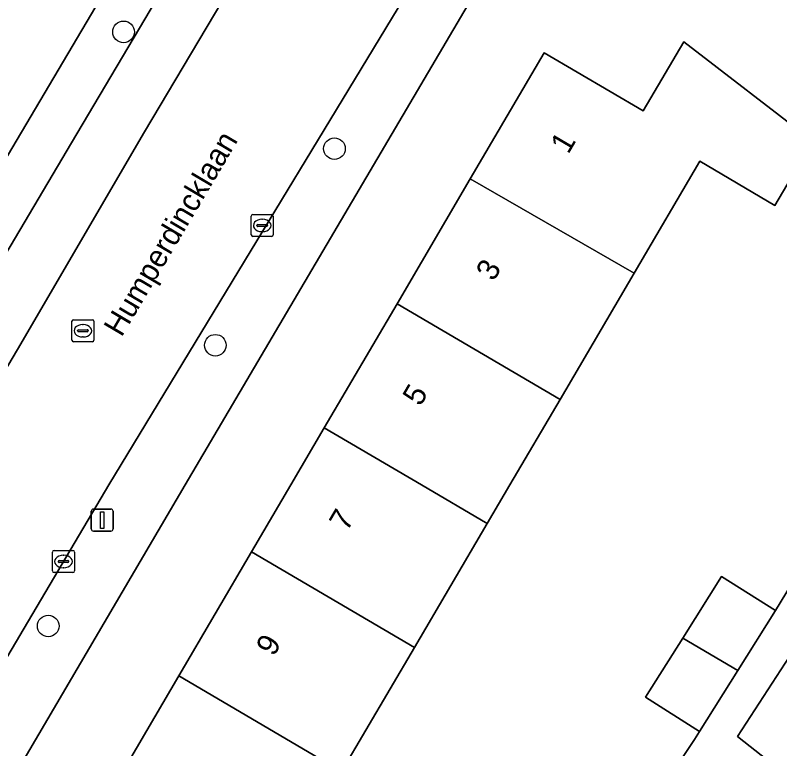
# Model space of a CAD drawing. Extents: x 159217 to 160349, y 381246 to 382172.
# Drawn here: x 160103.48 to 160138.1, y 381988.06 to 382021.26 of the extents above; entities that cross this region are included whole.
import ezdxf

# ---------------------------------------------------------------- set-up
doc = ezdxf.new("R2010")
doc.units = 0
for name, color, linetype in [('IMGEO_Boom', 7, 'Continuous'), ('IMGEO_Erf', 7, 'Continuous'), ('IMGEO_Kolk', 7, 'Continuous'), ('IMGEO_Lichtmast', 7, 'Continuous'), ('IMGEO_Openbare_ruimte_label', 7, 'Continuous'), ('IMGEO_Pand', 7, 'Continuous'), ('IMGEO_Pand_nummerreeks', 7, 'Continuous'), ('IMGEO_Parkeervlak_open', 7, 'Continuous'), ('IMGEO_Rijbaan_lokaal_open', 7, 'Continuous'), ('IMGEO_Rioolput', 7, 'Continuous'), ('IMGEO_Voetpad_open', 7, 'Continuous')]:
    doc.layers.add(name, color=color, linetype=linetype)

msp = doc.modelspace()

# ---------------------------------------------------------------- linework, layer by layer
at = {"layer": 'IMGEO_Boom'}
for centre in [(160108.382, 382020.508), (160117.931, 382015.223), (160112.536, 382006.321), (160104.969, 381993.612)]:
    msp.add_circle(centre, 0.489, dxfattribs=at)
at = {"layer": 'IMGEO_Erf'}
for points in [[(160086.967, 381988.057), (160094.343, 381999.973), (160096.737, 382004.094), (160099.115, 382008.137), (160109.853, 382026.297), (160112.25, 382030.329), (160120.44, 382044.226), (160110.372, 382053.519), (160109.131, 382054.649), (160080.339, 382081.401), (160080.036, 382081.682), (160078.985, 382082.653), (160077.343, 382084.17), (160063.301, 382097.262), (160055.435, 382088.686), (160053.206, 382086.345), (160037.081, 382068.942), (160033.976, 382065.592), (159923.424, 381946.282), (159883.094, 381902.756), (159886.177, 381893.973), (159887.833, 381889.831), (159941.192, 381854.075)], [(160135.459, 381995.859), (160137.912, 381994.317), (160140.717, 381998.927), (160140.962, 381999.311), (160140.583, 381999.559), (160138.586, 382000.866), (160139.517, 382002.28), (160140.314, 382003.49), (160140.816, 382004.253), (160138.582, 382005.534), (160142.466, 382010.454), (160146.885, 382006.965), (160150.798, 382011.919), (160146.492, 382015.319), (160130.774, 382027.732)], [(160126.924, 382026.759), (160111.174, 382000), (160100.451, 381981.781), (160118.948, 381967.225), (160122.82, 381972.146), (160120.49, 381973.98), (160118.16, 381975.813), (160122.273, 381981.04), (160122.583, 381980.796), (160124.283, 381983.444), (160126.436, 381982.056), (160128.915, 381980.458), (160134.234, 381988.47), (160134.467, 381988.841), (160132.014, 381990.384), (160133.701, 381993.064), (160135.459, 381995.859)]]:
    msp.add_lwpolyline(points, dxfattribs=at)
msp.add_lwpolyline([(160118.255, 381987.024), (160117.408, 381985.582), (160114.88, 381981.268), (160107.512, 381985.605), (160110.881, 381991.35), (160114.176, 381996.967), (160115.955, 382000), (160117.471, 382002.584), (160120.765, 382008.2), (160124.08, 382013.852), (160127.432, 382019.567), (160131.914, 382016.929), (160133.752, 382020.052), (160139.591, 382015.557), (160137.882, 382012.653), (160134.482, 382014.654), (160131.509, 382009.591), (160128.149, 382003.87), (160125.876, 382000), (160124.851, 381998.255), (160121.553, 381992.64)], close=True, dxfattribs=at)
at = {"layer": 'IMGEO_Kolk'}
for p, q in [((160114.16, 382011.321), (160114.16, 382012.173)), ((160114.235, 382012.247), (160115.087, 382012.247)), ((160115.161, 382012.173), (160115.161, 382011.321)), ((160114.419, 382011.741), (160114.419, 382011.753)), ((160114.462, 382011.79), (160114.86, 382011.79)), ((160114.648, 382012.027), (160114.673, 382012.027)), ((160114.903, 382011.753), (160114.903, 382011.741)), ((160114.857, 382011.704), (160114.459, 382011.704)), ((160114.671, 382011.467), (160114.646, 382011.467)), ((160115.087, 382011.247), (160114.235, 382011.247)), ((160105.161, 381996.106), (160105.161, 381996.958)), ((160105.236, 381997.032), (160106.088, 381997.032)), ((160106.162, 381996.958), (160106.162, 381996.106)), ((160105.42, 381996.526), (160105.42, 381996.538)), ((160105.463, 381996.575), (160105.861, 381996.575)), ((160105.649, 381996.812), (160105.674, 381996.812)), ((160105.904, 381996.538), (160105.904, 381996.526)), ((160105.858, 381996.489), (160105.46, 381996.489)), ((160105.672, 381996.252), (160105.647, 381996.252)), ((160106.088, 381996.032), (160105.236, 381996.032))]:
    msp.add_line(p, q, dxfattribs=at)
for points in [[(160114.16, 382011.321), (160114.16, 382012.173)], [(160114.235, 382012.247), (160115.087, 382012.247)], [(160115.161, 382012.173), (160115.161, 382011.321)], [(160115.087, 382011.247), (160114.235, 382011.247)], [(160105.161, 381996.106), (160105.161, 381996.958)], [(160105.236, 381997.032), (160106.088, 381997.032)], [(160106.162, 381996.958), (160106.162, 381996.106)], [(160106.088, 381996.032), (160105.236, 381996.032)]]:
    msp.add_lwpolyline(points, dxfattribs=at)
for centre, radius, start, end in [((160114.237, 382012.171), 0.0765, 91.552, 178.448), ((160114.237, 382012.171), 0.0765, 91.552, 178.448), ((160115.085, 382012.171), 0.0765, 1.552, 88.448), ((160115.085, 382012.171), 0.0765, 1.552, 88.448), ((160114.459, 382011.75), 0.0403, 85.8775, 175.7526), ((160114.864, 382011.752), 0.0386, 1.7309, 96.639), ((160114.456, 382011.74), 0.0366, 178.938, 274.7102), ((160114.86, 382011.747), 0.043, 264.8664, 352.4533), ((160114.237, 382011.323), 0.0765, 181.552, 268.448), ((160114.237, 382011.323), 0.0765, 181.552, 268.448), ((160115.085, 382011.323), 0.0765, 271.552, 358.448), ((160115.085, 382011.323), 0.0765, 271.552, 358.448), ((160105.238, 381996.956), 0.0765, 91.552, 178.448), ((160105.238, 381996.956), 0.0765, 91.552, 178.448), ((160106.086, 381996.956), 0.0765, 1.552, 88.448), ((160106.086, 381996.956), 0.0765, 1.552, 88.448), ((160105.46, 381996.535), 0.0403, 85.8775, 175.7526), ((160105.457, 381996.525), 0.0366, 178.938, 274.7102), ((160105.861, 381996.532), 0.043, 264.8664, 352.4533), ((160105.865, 381996.537), 0.0386, 1.7309, 96.639), ((160105.238, 381996.108), 0.0765, 181.552, 268.448), ((160105.238, 381996.108), 0.0765, 181.552, 268.448), ((160106.086, 381996.108), 0.0765, 271.552, 358.448), ((160106.086, 381996.108), 0.0765, 271.552, 358.448)]:
    msp.add_arc(centre, radius, start, end, dxfattribs=at)
for centre, major_axis, ratio, start_param, end_param in [((160114.647, 382011.747), (-0.387, 0.002), 0.722429, 4.712389, 7.853982), ((160114.672, 382011.747), (-0.39, 0.002), 0.717154, 1.570796, 4.712389), ((160105.648, 381996.532), (-0.387, 0.002), 0.722429, 4.712389, 7.853982), ((160105.673, 381996.532), (-0.39, 0.002), 0.717154, 1.570796, 4.712389)]:
    msp.add_ellipse(centre, major_axis=major_axis, ratio=ratio, start_param=start_param, end_param=end_param, dxfattribs=at)
at = {"layer": 'IMGEO_Lichtmast'}
for p, q in [((160106.92, 381998.006), (160106.92, 381998.806)), ((160106.92, 381998.806), (160106.92, 381998.006)), ((160107.02, 381998.906), (160107.81, 381998.906)), ((160107.81, 381998.906), (160107.02, 381998.906)), ((160107.91, 381998.806), (160107.91, 381998.006)), ((160107.91, 381998.006), (160107.91, 381998.806)), ((160107.81, 381997.906), (160107.02, 381997.906)), ((160107.02, 381997.906), (160107.81, 381997.906))]:
    msp.add_line(p, q, dxfattribs=at)
msp.add_lwpolyline([(160107.34, 381998.781), (160107.49, 381998.781), (160107.49, 381998.031), (160107.34, 381998.031), (160107.34, 381998.781)], dxfattribs=at)
for centre, start, end in [((160107.02, 381998.806), 90, 180), ((160107.02, 381998.806), 90, 180), ((160107.81, 381998.806), 0, 90), ((160107.81, 381998.806), 360, 90), ((160107.02, 381998.006), 180, 270), ((160107.02, 381998.006), 180, 270), ((160107.81, 381998.006), 270, 0), ((160107.81, 381998.006), 270, 0)]:
    msp.add_arc(centre, 0.1, start, end, dxfattribs=at)
at = {"layer": 'IMGEO_Pand'}
for points in [[(160124.08, 382013.852), (160131.509, 382009.591), (160134.482, 382014.654), (160137.882, 382012.653), (160139.591, 382015.557), (160133.752, 382020.052), (160131.914, 382016.929), (160127.432, 382019.567)], [(160124.08, 382013.852), (160120.765, 382008.2), (160128.149, 382003.87), (160131.509, 382009.591)], [(160117.471, 382002.584), (160121.876, 382000), (160124.851, 381998.255), (160125.876, 382000), (160128.149, 382003.87), (160120.765, 382008.2)], [(160117.471, 382002.584), (160115.955, 382000), (160114.176, 381996.967), (160121.553, 381992.64), (160124.851, 381998.255), (160121.876, 382000)], [(160118.255, 381987.024), (160121.553, 381992.64), (160114.176, 381996.967), (160110.881, 381991.35)], [(160137.912, 381994.317), (160135.459, 381995.859), (160133.701, 381993.064), (160136.201, 381991.597)], [(160136.201, 381991.597), (160133.701, 381993.064), (160132.014, 381990.384), (160134.467, 381988.841)], [(160140.263, 381985.397), (160141.368, 381986.793), (160140.78, 381987.259), (160141.89, 381988.662), (160142.184, 381988.429), (160142.347, 381988.629), (160142.24, 381988.714), (160142.971, 381989.64), (160138.933, 381992.828), (160136.182, 381988.616)], [(160118.255, 381987.024), (160110.881, 381991.35), (160107.512, 381985.605), (160114.88, 381981.268), (160117.408, 381985.582)]]:
    msp.add_lwpolyline(points, close=True, dxfattribs=at)
at = {"layer": 'IMGEO_Parkeervlak_open'}
for points in [[(160073.897, 381966.186), (160078.769, 381971.536), (160080.165, 381973.156), (160091.288, 381986.771), (160092.735, 381988.55), (160093.651, 381990.018), (160095.866, 381993.522), (160099.605, 381999.423), (160099.946, 382000), (160103.576, 382006.134), (160109.332, 382015.99), (160113.534, 382023.07), (160117.244, 382029.491), (160119.219, 382032.966), (160121.556, 382037.261), (160122.268, 382038.501)], [(160118.827, 382037.082), (160106.019, 382015.483), (160096.85, 382000), (160091.586, 381991.093)]]:
    msp.add_lwpolyline(points, dxfattribs=at)
at = {"layer": 'IMGEO_Rijbaan_lokaal_open'}
for points in [[(160125.51, 382029.203), (160127.869, 382033.644), (160130.339, 382038.678), (160132.186, 382043.112), (160123.708, 382041.592), (160123.283, 382040.403), (160122.754, 382039.257), (160122.435, 382038.719), (160122.268, 382038.501), (160121.556, 382037.261), (160119.219, 382032.966), (160117.244, 382029.491), (160113.534, 382023.07), (160109.332, 382015.99), (160103.576, 382006.134), (160099.946, 382000), (160099.605, 381999.423), (160095.866, 381993.522), (160093.651, 381990.018), (160092.735, 381988.55), (160091.288, 381986.771), (160080.165, 381973.156), (160078.769, 381971.536)], [(160097.531, 381982.788), (160107.711, 382000), (160124.728, 382028.051)]]:
    msp.add_lwpolyline(points, dxfattribs=at)
at = {"layer": 'IMGEO_Rioolput'}
for p, q in [((160106.041, 382006.553), (160106.041, 382007.405)), ((160106.116, 382007.479), (160106.968, 382007.479)), ((160106.529, 382007.259), (160106.554, 382007.259)), ((160107.042, 382007.405), (160107.042, 382006.553)), ((160106.3, 382006.973), (160106.3, 382006.985)), ((160106.738, 382006.936), (160106.34, 382006.936)), ((160106.343, 382007.022), (160106.741, 382007.022)), ((160106.784, 382006.985), (160106.784, 382006.973)), ((160106.552, 382006.699), (160106.527, 382006.699)), ((160106.968, 382006.479), (160106.116, 382006.479))]:
    msp.add_line(p, q, dxfattribs=at)
for points in [[(160106.041, 382006.553), (160106.041, 382007.405)], [(160106.116, 382007.479), (160106.968, 382007.479)], [(160107.042, 382007.405), (160107.042, 382006.553)], [(160106.968, 382006.479), (160106.116, 382006.479)]]:
    msp.add_lwpolyline(points, dxfattribs=at)
for centre, radius, start, end in [((160106.118, 382007.403), 0.0765, 91.552, 178.448), ((160106.118, 382007.403), 0.0765, 91.552, 178.448), ((160106.966, 382007.403), 0.0765, 1.552, 88.448), ((160106.966, 382007.403), 0.0765, 1.552, 88.448), ((160106.34, 382006.982), 0.0403, 85.8775, 175.7526), ((160106.337, 382006.972), 0.0366, 178.938, 274.7102), ((160106.741, 382006.979), 0.043, 264.8664, 352.4533), ((160106.745, 382006.984), 0.0386, 1.7309, 96.639), ((160106.118, 382006.555), 0.0765, 181.552, 268.448), ((160106.118, 382006.555), 0.0765, 181.552, 268.448), ((160106.966, 382006.555), 0.0765, 271.552, 358.448), ((160106.966, 382006.555), 0.0765, 271.552, 358.448)]:
    msp.add_arc(centre, radius, start, end, dxfattribs=at)
for centre, major_axis, ratio, start_param, end_param in [((160106.528, 382006.979), (-0.387, 0.002), 0.722429, 4.712389, 7.853982), ((160106.553, 382006.979), (-0.39, 0.002), 0.717154, 1.570796, 4.712389)]:
    msp.add_ellipse(centre, major_axis=major_axis, ratio=ratio, start_param=start_param, end_param=end_param, dxfattribs=at)
at = {"layer": 'IMGEO_Voetpad_open'}
for points in [[(160122.268, 382038.501), (160122.435, 382038.719), (160122.754, 382039.257), (160123.283, 382040.403), (160123.708, 382041.592), (160120.44, 382044.226), (160112.25, 382030.329), (160109.853, 382026.297), (160099.115, 382008.137), (160096.737, 382004.094), (160094.343, 381999.973), (160086.967, 381988.057)], [(160091.586, 381991.093), (160096.85, 382000), (160106.019, 382015.483), (160118.827, 382037.082)], [(160124.728, 382028.051), (160107.711, 382000), (160097.531, 381982.788)], [(160097.43, 381976.606), (160100.451, 381981.781), (160111.174, 382000), (160126.924, 382026.759)], [(160140.263, 381985.397), (160136.182, 381988.616), (160138.933, 381992.828), (160143.327, 381999.776), (160144.25, 382001.198), (160145.07, 382002.247), (160146.413, 382003.947), (160149.511, 382007.871), (160151.974, 382010.99), (160150.798, 382011.919), (160146.885, 382006.965), (160143.525, 382002.699), (160141.907, 382000.644), (160141.034, 381999.264), (160140.962, 381999.311), (160140.717, 381998.927), (160137.912, 381994.317), (160136.201, 381991.597), (160134.467, 381988.841), (160134.234, 381988.47), (160128.915, 381980.458)]]:
    msp.add_lwpolyline(points, dxfattribs=at)

# ---------------------------------------------------------------- texts
at = {"layer": 'IMGEO_Openbare_ruimte_label'}
msp.add_text('Humperdincklaan', height=1, rotation=59.4096, dxfattribs=at).set_placement((160108.29, 382006.655))
at = {"layer": 'IMGEO_Pand_nummerreeks'}
for s, p in [('1', (160128.52, 382014.938)), ('3', (160125.142, 382009.178)), ('5', (160121.821, 382003.517)), ('7', (160118.501, 381997.857)), ('9', (160115.182, 381992.197))]:
    msp.add_text(s, height=1, rotation=59.6068, dxfattribs=at).set_placement(p)

doc.saveas('drawing.dxf')
